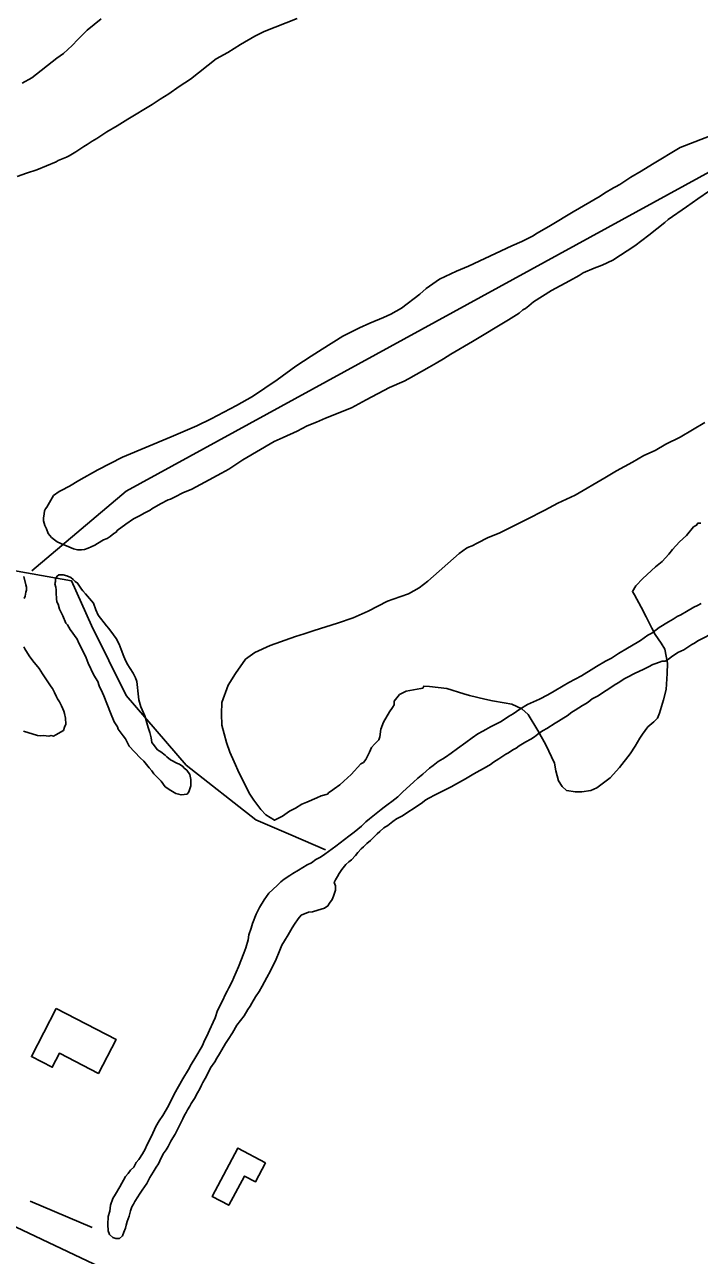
# Model space of a CAD drawing. Extents: x 3187622 to 3225504, y 800805 to 826213.
# Drawn here: x 3203760 to 3204456, y 807457 to 808726 of the extents above; entities that cross this region are included whole.
import ezdxf

# ---------------------------------------------------------------- set-up
doc = ezdxf.new("R2010")
doc.units = 0
for name, color, linetype in [('V-BLDG-OTLN', 7, 'Continuous'), ('V-ROAD-CNTR', 7, 'Continuous'), ('V-SITE-VEGE', 7, 'Continuous'), ('V-TOPO-SHOR', 7, 'Continuous')]:
    doc.layers.add(name, color=color, linetype=linetype)

msp = doc.modelspace()

# ---------------------------------------------------------------- linework, layer by layer
at = {"layer": 'V-BLDG-OTLN'}
for points in [[(3203792.7, 807711.5), (3203854.4, 807679.5), (3203836.2, 807644.4), (3203795.9, 807665.2), (3203788.5, 807650.8), (3203767, 807661.9)], [(3204008.5, 807552.2), (3203998, 807532.7), (3203986.7, 807538.7), (3203970.5, 807508.5), (3203953.3, 807517.7), (3203979.9, 807567.5)]]:
    msp.add_lwpolyline(points, close=True, dxfattribs=at)
at = {"layer": 'V-ROAD-CNTR'}
msp.add_lwpolyline([(3203730.6, 807495.7), (3203851.3, 807438.6), (3203953.8, 807393.2), (3204052.3, 807351.9), (3204203.6, 807292.6), (3204333.8, 807247.5), (3204460.1, 807205.2), (3204548.2, 807180), (3204671.1, 807144.4), (3204790.2, 807114.1), (3204971.9, 807080.1), (3205105.8, 807054.6), (3205532.7, 806980.2)], dxfattribs=at)
at = {"layer": 'V-SITE-VEGE'}
for points in [[(3204040.9, 808732.1), (3204006.9, 808718.4), (3203997.2, 808713.6), (3203982.6, 808705.3), (3203969.4, 808697), (3203957.5, 808690.2), (3203931.1, 808669.5), (3203919.3, 808661.9), (3203908.8, 808654.3), (3203899.8, 808648.8), (3203891.4, 808643.3), (3203866.4, 808628.1), (3203855.3, 808621.3), (3203844.9, 808615.1), (3203834.4, 808608.2), (3203829.6, 808605.4), (3203824.7, 808602), (3203821.2, 808599.9), (3203812.9, 808594.4), (3203805.9, 808590.3), (3203803.1, 808588.9), (3203794.8, 808585.5), (3203792.7, 808584.1), (3203772.6, 808575.9), (3203762.1, 808572.4), (3203752.4, 808569)], [(3203800.1, 808695.7), (3203809.2, 808704), (3203814.8, 808710.2), (3203824.5, 808719.9), (3203839.1, 808731.6)], [(3203757.7, 808665.4), (3203767.4, 808670.9), (3203793.2, 808690.9), (3203800.1, 808695.7)], [(3203789.9, 808240.1), (3203795.6, 808244.5), (3203797.8, 808245.3), (3203806.2, 808249.7), (3203815.9, 808255.8), (3203835.7, 808266.7), (3203860.8, 808279.8), (3203911, 808300.6), (3203937.4, 808311.9), (3203952.4, 808319.3), (3203978.4, 808332.9), (3203995.1, 808342.4), (3204020.2, 808359.5), (3204039.6, 808373.5), (3204055.5, 808383.9), (3204066.9, 808390.9), (3204088.1, 808404.4), (3204105.3, 808413.1), (3204115.8, 808417.9), (3204129.9, 808423.6), (3204137.4, 808427.1), (3204148.4, 808433.2), (3204167.4, 808447.6), (3204174, 808453.7), (3204187.7, 808463.3), (3204205.3, 808471.6), (3204217.6, 808476.8), (3204262.1, 808497.7), (3204272.7, 808502), (3204283.7, 808507.7), (3204288.5, 808510.8), (3204302.2, 808518.6), (3204325.5, 808532.6), (3204353.3, 808548.7), (3204357.7, 808551.8), (3204367, 808557.4), (3204369.2, 808558.3), (3204373.6, 808560.9), (3204385, 808568.3), (3204395.6, 808574.4), (3204407.1, 808581.9), (3204435.7, 808598.9), (3204472.2, 808613.2)], [(3204465.8, 808554.4), (3204453.9, 808546.1), (3204442.4, 808537.8), (3204423.5, 808524.7), (3204420, 808521.6), (3204403.6, 808508.5), (3204389.1, 808497.6), (3204366.2, 808482.7), (3204355.2, 808477.5), (3204347.2, 808474.5), (3204335.8, 808469.7), (3204331.8, 808467.1), (3204321.7, 808461.4), (3204303.2, 808451.4), (3204284.7, 808440), (3204279.8, 808435.7), (3204276.3, 808433), (3204273.7, 808431.7), (3204269.7, 808428.2), (3204258.7, 808421.3), (3204221.7, 808399), (3204199.2, 808385.9), (3204191.7, 808381.1), (3204184.2, 808376.8), (3204177.2, 808372.4), (3204155.6, 808360.6), (3204151.2, 808358), (3204136.2, 808351.5), (3204112, 808338.8), (3204097, 808330.6), (3204070.1, 808320.1), (3204060.9, 808315.8), (3204051.2, 808311.9), (3204041.1, 808306.6), (3204026.6, 808300.1), (3204017.3, 808295.8), (3203985.1, 808277), (3203977.7, 808272.2), (3203970.6, 808267.4), (3203963.1, 808263.1), (3203945.9, 808253.9), (3203932.3, 808246.9), (3203923, 808243), (3203915.1, 808238.7), (3203910.3, 808236.5), (3203908.1, 808235.6), (3203900.1, 808231.7), (3203891.3, 808226.5), (3203889.6, 808225.1), (3203883.4, 808222.1), (3203879, 808219.5), (3203872.4, 808216), (3203864.4, 808210.8), (3203855.6, 808204.2), (3203854.3, 808202.5), (3203852.1, 808201.1), (3203848.1, 808198.1), (3203845, 808195.9), (3203841.5, 808194.6), (3203835.3, 808190.7), (3203832.3, 808188.9), (3203828.7, 808187.2), (3203825.7, 808185.9), (3203821.7, 808184.6), (3203818.6, 808184.2), (3203814.7, 808184.2), (3203810.3, 808185.1), (3203803.3, 808188.2), (3203800.6, 808189.5), (3203793.6, 808192.6), (3203791, 808194.4), (3203787.9, 808197), (3203784.4, 808201), (3203782.7, 808205.8), (3203780.9, 808209.4), (3203779.6, 808214.2), (3203779.7, 808216.8), (3203780.1, 808221.2), (3203780.6, 808224.3), (3203781.5, 808226.5), (3203782.8, 808228.3), (3203789.9, 808240.1)], [(3204061.1, 807928.4), (3204051, 807924.2), (3204045.7, 807922.1), (3204039.4, 807917.9), (3204033.1, 807914.8), (3204025.7, 807909.6), (3204017.7, 807905.4), (3204008.8, 807911.2), (3204003.6, 807916.5), (3203996.2, 807926), (3203991.5, 807933.4), (3203987.3, 807941.9), (3203981.1, 807954), (3203975.9, 807965.6), (3203971.7, 807975.7), (3203968, 807985.7), (3203963.4, 808003.6), (3203962.9, 808015.2), (3203963.5, 808026.8), (3203969.9, 808044.7), (3203977.3, 808056.8), (3203987.9, 808071.5), (3203997.4, 808078.3), (3204013.3, 808085.6), (3204039.1, 808095), (3204048.1, 808097.6), (3204058.6, 808101.2), (3204082.4, 808108.5), (3204098.7, 808114.2), (3204114.1, 808121), (3204134.1, 808131.4), (3204139.9, 808133.5), (3204155.8, 808138.7), (3204166.8, 808145), (3204175.8, 808151.8), (3204208.1, 808180.6), (3204215.5, 808185.9), (3204217.6, 808186.9), (3204221.3, 808188.5), (3204226.6, 808191.1), (3204237.7, 808196.8), (3204249.3, 808201.5), (3204266.2, 808209.9), (3204277.3, 808215.6), (3204296.3, 808225), (3204309.5, 808232.3), (3204327.4, 808240.7), (3204358.1, 808258.5), (3204370.2, 808265.8), (3204386.6, 808274.7), (3204398.2, 808281.5), (3204409.8, 808286.7), (3204420.9, 808293), (3204435.7, 808300.3), (3204461.1, 808315.5)], [(3204456.9, 808211.7), (3204453.8, 808211.7), (3204452.7, 808209.6), (3204449.5, 808208), (3204442.1, 808199.1), (3204435.2, 808192.3), (3204427.8, 808184.4), (3204424.1, 808179.7), (3204417.2, 808172.3), (3204410.4, 808166.6), (3204397.1, 808154.5), (3204390.2, 808147.2), (3204386.5, 808141.4), (3204388.6, 808137.7), (3204395.4, 808125), (3204400.6, 808115), (3204406.4, 808103.4), (3204410, 808097), (3204416.3, 808088), (3204420, 808081.7), (3204422.6, 808067.5), (3204422.5, 808056.9), (3204421.4, 808040.1), (3204418.7, 808029.5), (3204414.4, 808015.9), (3204412.3, 808010.6), (3204408.6, 808006.9), (3204402.3, 808001.7), (3204397, 807994.3), (3204394.3, 807990.1), (3204389.5, 807981.7), (3204384.2, 807973.8), (3204373.1, 807959.7), (3204363.6, 807949.2), (3204349.8, 807938.7), (3204343.5, 807936.1), (3204334.5, 807934.6), (3204327.7, 807934.6), (3204318.7, 807936.2), (3204314, 807940.4), (3204310.3, 807946.2), (3204307.7, 807956.3), (3204306.2, 807964.2), (3204297.3, 807983.2), (3204289, 807998), (3204279, 808014.4), (3204272.7, 808020.2), (3204262.2, 808025), (3204254.3, 808026.6), (3204242.2, 808028.7), (3204234.3, 808030.4), (3204218.5, 808034.1), (3204212.7, 808035.7), (3204195.4, 808041.1), (3204177.5, 808043.2), (3204171.7, 808043.8), (3204170.6, 808041.7), (3204168.5, 808041.2), (3204153.2, 808038.6), (3204146.3, 808035), (3204141, 808028.1), (3204141, 808024.4), (3204139.4, 808021.8), (3204136.3, 808017.1), (3204129.9, 808006.6), (3204127.2, 807999.2), (3204126.1, 807991.3), (3204125.1, 807988.2), (3204120.8, 807984), (3204117.7, 807980.3), (3204115.5, 807975.6), (3204111.8, 807968.2), (3204109.2, 807965), (3204106.5, 807963.5), (3204096.5, 807952.5), (3204089.1, 807945.6), (3204084.8, 807942), (3204079, 807937.8), (3204076.4, 807935.7), (3204073.7, 807934.1), (3204072.1, 807932.5), (3204065.8, 807930.5), (3204061.1, 807928.4)], [(3203759.3, 808156.8), (3203761.4, 808148), (3203761.9, 808145.8), (3203761.9, 808142.7), (3203761.4, 808140.5), (3203760.5, 808136.6), (3203759.6, 808133.9)], [(3203759.4, 808084.3), (3203760.3, 808082.1), (3203764.6, 808075), (3203768.6, 808069.8), (3203775.1, 808061.8), (3203778.6, 808056.5), (3203787.3, 808042.9), (3203788.7, 808041.1), (3203790.8, 808037.1), (3203793, 808032.7), (3203793.9, 808030.5), (3203796.1, 808027.4), (3203798.2, 808023.5), (3203799.5, 808020.4), (3203800.4, 808017.8), (3203801.3, 808015.6), (3203802.1, 808010.7), (3203802.6, 808004.6), (3203801.2, 808001.5), (3203800.3, 807998), (3203792.4, 807993.6), (3203789.8, 807992.3), (3203787.6, 807992.8), (3203784.9, 807992.3), (3203779.6, 807992.8), (3203776.1, 807992.4), (3203773.5, 807992.8), (3203759, 807997.3)]]:
    msp.add_lwpolyline(points, dxfattribs=at)
msp.add_lwpolyline([(3203831.2, 808129.2), (3203833.4, 808122.2), (3203836, 808116.9), (3203844.3, 808105.9), (3203846.9, 808103.2), (3203851.7, 808096.6), (3203854.4, 808092.7), (3203857.4, 808086.9), (3203859.6, 808081.6), (3203862.2, 808074.2), (3203863.5, 808072), (3203865.7, 808066.7), (3203871.8, 808057), (3203874.4, 808052.1), (3203875.7, 808048.6), (3203877.4, 808032.8), (3203877.8, 808029.7), (3203880, 808022.2), (3203883.9, 808013), (3203887.3, 808001.1), (3203889.1, 807995.8), (3203890.4, 807990.5), (3203891.2, 807985.7), (3203892.5, 807983.9), (3203896.9, 807978.2), (3203900.4, 807976), (3203904.8, 807972.5), (3203906.5, 807970.7), (3203910.5, 807967.6), (3203917.5, 807964.1), (3203919.7, 807963.2), (3203923.2, 807961), (3203924.5, 807959.2), (3203927.1, 807957), (3203930.2, 807952.6), (3203931.5, 807947.3), (3203931.5, 807941.1), (3203929.2, 807934.6), (3203927.5, 807932.4), (3203921.3, 807931.5), (3203918.7, 807932.4), (3203916, 807932.9), (3203910.8, 807936), (3203905.1, 807939.9), (3203900.7, 807945.7), (3203893.3, 807953.2), (3203891.1, 807956.3), (3203888.5, 807959.4), (3203882.8, 807966.4), (3203879.3, 807969.9), (3203867.9, 807981.9), (3203864, 807989.3), (3203861.8, 807992.4), (3203856.6, 807999.5), (3203855.7, 808001.7), (3203852.2, 808007), (3203848.7, 808016.2), (3203841.8, 808033.8), (3203840.5, 808036.9), (3203837, 808044), (3203835.7, 808048.4), (3203831.3, 808055), (3203825.7, 808067.3), (3203823.5, 808073), (3203819.2, 808082.3), (3203816.1, 808088), (3203814.4, 808092), (3203806.9, 808102.1), (3203804.3, 808106.9), (3203802.6, 808108.7), (3203799.5, 808116.2), (3203796, 808123.2), (3203794.8, 808128.1), (3203793.4, 808130.7), (3203793, 808133.8), (3203792.6, 808140), (3203792.6, 808143), (3203792.2, 808145.7), (3203791.3, 808149.2), (3203791.8, 808151.4), (3203791.8, 808154.5), (3203793.6, 808157.1), (3203795.3, 808158.4), (3203799.7, 808158.4), (3203803.7, 808157.5), (3203807.6, 808155.7), (3203810.2, 808153.5), (3203812, 808151.7), (3203814.6, 808150), (3203815.9, 808147.8), (3203818.6, 808143.8), (3203819.9, 808142), (3203822.9, 808138.9)], close=True, dxfattribs=at)
at = {"layer": 'V-TOPO-SHOR'}
msp.add_line((3203765.7, 807512.9), (3203829.6, 807485.8), dxfattribs=at)
for points in [[(3203767.4, 808162.5), (3203864.9, 808244.6), (3204727, 808716.7)], [(3202941.2, 808285.7), (3203131.1, 808331.9), (3203182.4, 808347.2), (3203295.3, 808393.4), (3203372.3, 808414), (3203454.4, 808429.4), (3203510.8, 808398.6), (3203562.1, 808326.7), (3203623.7, 808249.7), (3203675, 808188.2), (3203721.2, 808167.6), (3203808.5, 808152.2), (3203829, 808106.1), (3203864.9, 808034.2), (3203926.5, 807962.4), (3203998.3, 807905.9), (3204034.3, 807890.5), (3204070.2, 807875.1)], [(3203995.1, 807799), (3203998.8, 807808.7), (3204002.1, 807815.6), (3204006.8, 807823.5), (3204011.9, 807830.4), (3204020.3, 807838.3), (3204024, 807842), (3204027.7, 807844.7), (3204033.3, 807848.4), (3204036.6, 807850.7), (3204042.2, 807853.9), (3204051.4, 807859.4), (3204055.6, 807861.7), (3204060.3, 807865), (3204064.9, 807867.3), (3204069.6, 807870.5), (3204080.7, 807878.8), (3204094.2, 807888.9), (3204099.8, 807893.1), (3204107.2, 807899.5), (3204111.9, 807903.7), (3204115.6, 807906.9), (3204120.7, 807911.1), (3204127.7, 807916.6), (3204130.5, 807918.9), (3204134.7, 807922.1), (3204138.4, 807924.9), (3204144.9, 807929.5), (3204150, 807934.6), (3204160.8, 807944.7), (3204165.4, 807948.9), (3204170.5, 807953), (3204177.5, 807959), (3204181.2, 807961.8), (3204186.3, 807965.9), (3204191, 807968.7), (3204193.8, 807970.5), (3204199.8, 807974.7), (3204206.3, 807979.3), (3204214.7, 807985.7), (3204221.2, 807990.3), (3204227.3, 807994.5), (3204232.4, 807997.2), (3204235.6, 807999.1), (3204240.3, 808001.8), (3204251.4, 808007.3), (3204258.9, 808012.4), (3204263.5, 808015.2), (3204270.5, 808019.8), (3204278.4, 808024.8), (3204290.9, 808030.3), (3204299.3, 808034.9), (3204305.8, 808038.6), (3204315.1, 808044.1), (3204321.1, 808047.4), (3204334.1, 808054.3), (3204346.7, 808062.1), (3204349.5, 808063.9), (3204358.8, 808069.4), (3204364.8, 808072.7), (3204372.2, 808077.3), (3204381.5, 808082.8), (3204391.3, 808088.8), (3204395, 808090.6), (3204402.5, 808096.1), (3204406.6, 808098.4), (3204414.1, 808104), (3204423.8, 808109.9), (3204428.5, 808112.7), (3204432.7, 808115.5), (3204436.4, 808117.3), (3204442.4, 808120.5), (3204449.9, 808125.1), (3204453.6, 808127), (3204457.3, 808128.8)], [(3204472.9, 808100), (3204453.9, 808090.3), (3204450.6, 808088), (3204447.8, 808086.7), (3204439.5, 808081.1), (3204433.4, 808078.4), (3204426.9, 808073.8), (3204423.7, 808071.5), (3204420.4, 808069.6)], [(3204420.4, 808069.6), (3204417.2, 808069.6), (3204410.7, 808066.9), (3204407.4, 808066), (3204403.2, 808063.7), (3204397.7, 808060.9), (3204393.9, 808059.1), (3204388.8, 808056.8), (3204381.4, 808053.1), (3204378.1, 808051.3), (3204372.6, 808047.6), (3204369.3, 808045.8), (3204359.6, 808039.3), (3204350.7, 808033.3), (3204345.1, 808030.6), (3204341, 808027.3), (3204338.2, 808025.5), (3204334.9, 808023.7), (3204327.5, 808019.1), (3204324.2, 808016.8), (3204319.1, 808013.1), (3204315.9, 808011.2), (3204310.3, 808007.5), (3204307, 808005.7), (3204298.2, 808000.2), (3204294.5, 807997.9), (3204290.8, 807995.6), (3204285.6, 807991.4), (3204281.9, 807989.1), (3204276.8, 807986.4), (3204269.8, 807982.2), (3204266.6, 807979.9), (3204263.3, 807978.1), (3204258.7, 807974.9), (3204255.9, 807973.5), (3204248.9, 807968.9), (3204243.3, 807965.2), (3204240.1, 807962.9), (3204233.6, 807959.2), (3204229.4, 807956.9), (3204222.9, 807953.2), (3204214.5, 807948.2), (3204205.2, 807943.1), (3204199.7, 807939.9), (3204193.6, 807936.7), (3204189.4, 807934.8), (3204183.9, 807932.1), (3204176, 807928), (3204172.7, 807925.7), (3204169.9, 807923.3), (3204166.2, 807921), (3204161.6, 807917.8), (3204155.1, 807913.7), (3204149.5, 807910), (3204143.4, 807906.8), (3204139.7, 807904), (3204134.6, 807899.9), (3204130.4, 807897.6), (3204126.2, 807893.9), (3204123.4, 807891.6), (3204116.4, 807884.7), (3204112.7, 807881.4), (3204109.5, 807878.2), (3204107.1, 807875.9), (3204103.4, 807872.2), (3204101.1, 807869), (3204096.9, 807864.8), (3204094.1, 807862.5), (3204091.3, 807859.7), (3204087.1, 807854.7), (3204084.3, 807850.5), (3204082.4, 807847.3), (3204080.6, 807844), (3204079.2, 807841.2), (3204080.6, 807838), (3204080.5, 807833.4), (3204078.6, 807827.3), (3204077.2, 807823.6), (3204074.4, 807819.9), (3204072.6, 807817.2), (3204069.3, 807814.9), (3204062.4, 807812.6), (3204056.8, 807811.2), (3204052.6, 807810.8), (3204045.2, 807807.6), (3204041.9, 807803.9), (3204038.2, 807798.3), (3204035.9, 807794.6), (3204031.7, 807787.2), (3204027.9, 807781.2), (3204025.1, 807776.6), (3204023.2, 807771.5), (3204018.6, 807760.4), (3204016.7, 807756.7), (3204013.4, 807750.2), (3204009.7, 807743.3), (3204005, 807734.5), (3204001.7, 807729), (3203998, 807723.4), (3203994.3, 807716.9), (3203992.4, 807713.7)], [(3203992.4, 807713.7), (3203990.1, 807710.5), (3203986.3, 807704), (3203978.9, 807694.3), (3203974.2, 807686.4), (3203970, 807679.5), (3203967.2, 807675.3), (3203963.5, 807668.9), (3203961.1, 807664.7), (3203958.3, 807660.1), (3203956, 807656.4), (3203951.8, 807650.4), (3203948, 807642.5), (3203946.2, 807639.3), (3203943.8, 807635.1), (3203942.4, 807632.3), (3203940.6, 807628.6), (3203938.2, 807624.5), (3203935, 807618.5), (3203931.7, 807613.4), (3203930.3, 807610.6), (3203928, 807606.9), (3203926.5, 807604.1), (3203924.7, 807601.4), (3203923.3, 807597.7), (3203915.3, 807581.9), (3203913, 807578.2), (3203910.7, 807574.6), (3203907.9, 807569), (3203906, 807565.8), (3203902.7, 807561.6), (3203899.4, 807554.2), (3203898, 807551.4), (3203895.7, 807547.7), (3203892.4, 807542.6), (3203889.2, 807537.1), (3203885.9, 807531.1), (3203881.2, 807524.2), (3203878.4, 807520), (3203876.6, 807517.2), (3203873.8, 807512.6), (3203872.4, 807509.8), (3203870.5, 807507.1), (3203869.1, 807502.9), (3203867.7, 807497.3), (3203865.8, 807491.8), (3203864.8, 807488.1), (3203863.9, 807484.8), (3203862.5, 807480.7), (3203861.1, 807477), (3203857.8, 807474.2), (3203854.1, 807474.2), (3203850.9, 807475.2), (3203847.7, 807478.4), (3203846.3, 807482.1), (3203845.8, 807488.6), (3203846.3, 807497), (3203847.8, 807502.5), (3203848.7, 807508.5), (3203851.1, 807515.5), (3203853.9, 807520.1), (3203858.1, 807527.5), (3203864.1, 807538.1), (3203866.9, 807541.4), (3203869.3, 807544.6), (3203872.5, 807547.8), (3203874.9, 807552.5), (3203877.7, 807555.7), (3203881.4, 807561.7), (3203884.2, 807566.3), (3203886.1, 807570.5), (3203890.8, 807579.7), (3203895.4, 807589.9), (3203898.7, 807595.5), (3203902.4, 807601), (3203908.5, 807611.2), (3203914.1, 807623.2), (3203923, 807638.9), (3203929.1, 807648.6), (3203931.9, 807653.7), (3203936.5, 807661.6), (3203943.1, 807672.7), (3203945.9, 807679.1), (3203947.8, 807682.8), (3203950.6, 807688.9), (3203954.3, 807697.2), (3203956.6, 807701.8), (3203959, 807709.2), (3203964.6, 807720.8), (3203966.5, 807724.9), (3203968.8, 807729.1), (3203970.7, 807732.8), (3203974, 807739.3), (3203975.8, 807743.4), (3203980.5, 807754.5), (3203986.1, 807768.4), (3203988, 807774), (3203990.4, 807782.3), (3203991.3, 807787.4), (3203993.7, 807794.3), (3203995.1, 807799)]]:
    msp.add_lwpolyline(points, dxfattribs=at)

doc.saveas('drawing.dxf')
